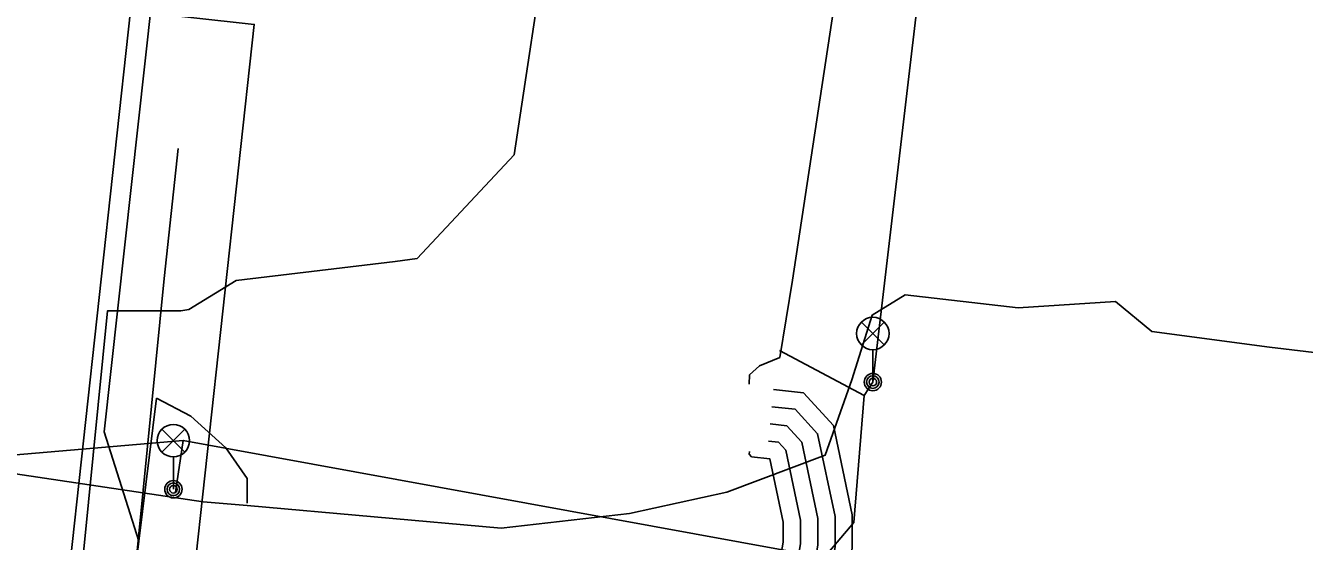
# Model space of a CAD drawing. Extents: x -595540 to -593988, y -1160850 to -1159202.
# Drawn here: x -594095.19 to -594065.61, y -1160043.36 to -1160031.42 of the extents above; entities that cross this region are included whole.
import ezdxf

# ---------------------------------------------------------------- set-up
doc = ezdxf.new("R2010")
doc.units = 0
for name, color, linetype in [('CETIN_kabel podzemní', 7, 'Continuous'), ('EON-NN_kabel', 7, 'Continuous'), ('QUANTCOM_kabel', 7, 'Continuous'), ('QUANTCOM_kabel v kolektoru_kabelovodu', 7, 'Continuous'), ('TEPLARNY-TEPLOVODY_trasa sítě', 7, 'Continuous'), ('TSB_kabel VO', 7, 'Continuous'), ('TSB_kolektor', 7, 'Continuous'), ('TSB_lampy VO', 7, 'Continuous')]:
    doc.layers.add(name, color=color, linetype=linetype)

msp = doc.modelspace()

# ---------------------------------------------------------------- linework, layer by layer
at = {"layer": 'CETIN_kabel podzemní'}
for points in [[(-594085.46, -1160014.44), (-594082.01, -1160014.87), (-594081.3, -1160015.87), (-594081.37, -1160016.47), (-594081.46, -1160017.16), (-594082.1, -1160022.31), (-594082.27, -1160023.7), (-594083.89, -1160034.41), (-594086.13, -1160036.81), (-594086.64, -1160036.88), (-594090.32, -1160037.32), (-594091.41, -1160037.99), (-594091.6, -1160038.02)], [(-594094.28, -1160047.96), (-594093.29, -1160038.02), (-594091.6, -1160038.02)]]:
    msp.add_lwpolyline(points, dxfattribs=at)
at = {"layer": 'EON-NN_kabel'}
for points in [[(-594078.452, -1160039.722), (-594078.443, -1160039.503), (-594078.216, -1160039.297), (-594077.744, -1160039.101), (-594077.45, -1160037.316), (-594076.243, -1160029.378), (-594075.766, -1160022.561), (-594075.436, -1160018.393), (-594075.136, -1160016.791), (-594075.178, -1160016.088), (-594075.303, -1160016.022)], [(-594077.888, -1160039.842), (-594077.196, -1160039.918), (-594076.499, -1160040.678), (-594076.066, -1160042.742), (-594076.066, -1160043.517), (-594076.627, -1160046.66), (-594077.074, -1160049.027), (-594077.218, -1160049.957), (-594077.824, -1160051.832), (-594077.677, -1160052.304), (-594077.576, -1160052.412), (-594077.427, -1160052.652), (-594076.988, -1160053.218), (-594076.061, -1160053.378), (-594071.884, -1160053.747), (-594071.508, -1160053.516), (-594071.169, -1160051.763), (-594070.837, -1160051.32), (-594070.468, -1160051.238), (-594067.892, -1160051.618), (-594058.475, -1160052.492)], [(-594077.928, -1160040.241), (-594077.389, -1160040.299), (-594076.869, -1160040.867), (-594076.466, -1160042.783), (-594076.466, -1160043.481), (-594077.021, -1160046.588), (-594077.469, -1160048.966), (-594077.608, -1160049.864), (-594078.243, -1160051.829), (-594078.036, -1160052.504), (-594077.894, -1160052.656), (-594077.755, -1160052.88), (-594077.21, -1160053.586), (-594076.113, -1160053.774), (-594071.788, -1160054.157), (-594071.148, -1160053.766), (-594070.793, -1160051.929), (-594070.605, -1160051.678), (-594070.454, -1160051.644), (-594067.94, -1160052.016), (-594058.513, -1160052.89)], [(-594077.968, -1160040.639), (-594077.582, -1160040.681), (-594077.237, -1160041.058), (-594076.866, -1160042.825), (-594076.866, -1160043.446), (-594077.414, -1160046.516), (-594077.862, -1160048.892), (-594077.998, -1160049.771), (-594079.108, -1160053.207), (-594079.691, -1160060.581), (-594080.16, -1160063.402), (-594080.386, -1160065.573), (-594080.159, -1160066.229), (-594080.212, -1160066.795), (-594080.282, -1160068.16), (-594079.888, -1160068.762), (-594079.296, -1160068.889), (-594078.01, -1160068.759), (-594075.686, -1160068.991), (-594072.214, -1160068.889), (-594069.767, -1160069.251), (-594068.211, -1160069.076), (-594067.694, -1160069.082)], [(-594121.437, -1160045.567), (-594108.691, -1160046.808), (-594106.329, -1160047.068), (-594101.574, -1160047.672), (-594097.611, -1160048.179), (-594096.078, -1160048.28), (-594092.276, -1160048.625), (-594087.686, -1160049.001), (-594082.355, -1160049.578), (-594079.37, -1160049.973), (-594078.413, -1160049.655), (-594078.271, -1160048.902), (-594077.807, -1160046.444), (-594077.266, -1160043.411), (-594077.266, -1160042.867), (-594077.605, -1160041.248), (-594077.775, -1160041.062), (-594078.008, -1160041.037)], [(-594121.399, -1160045.169), (-594108.649, -1160046.41), (-594106.281, -1160046.67), (-594101.524, -1160047.276), (-594097.573, -1160047.781), (-594096.046, -1160047.882), (-594092.242, -1160048.227), (-594087.648, -1160048.603), (-594082.307, -1160049.18), (-594079.408, -1160049.565), (-594078.762, -1160049.349), (-594078.67, -1160048.86), (-594078.201, -1160046.372), (-594077.666, -1160043.375), (-594077.666, -1160042.908), (-594077.974, -1160041.443), (-594078.394, -1160041.397), (-594078.453, -1160041.336), (-594078.445, -1160041.28)]]:
    msp.add_lwpolyline(points, dxfattribs=at)
at = {"layer": 'QUANTCOM_kabel'}
for points in [[(-594090.065, -1160042.53), (-594091.08, -1160042.44), (-594096.31, -1160041.66), (-594109.8, -1160040.12), (-594123.53, -1160038.69), (-594127.98, -1160038.12), (-594132.59, -1160037.36), (-594132.59, -1160037.34), (-594133.51, -1160036.42), (-594133.922, -1160031.504), (-594134.361, -1160030.934), (-594135.341, -1160030.526), (-594140.168, -1160029.896), (-594140.167, -1160029.897), (-594141.22, -1160029.333), (-594142.199, -1160028.407), (-594142.543, -1160027.838)], [(-594064.41, -1160039.1), (-594066.42, -1160038.86), (-594069.14, -1160038.5), (-594069.98, -1160037.81), (-594072.23, -1160037.95), (-594074.84, -1160037.65), (-594075.61, -1160038.12), (-594076.08, -1160039.62), (-594076.69, -1160041.36), (-594078.97, -1160042.22), (-594081.22, -1160042.71), (-594084.19, -1160043.05), (-594090.065, -1160042.53)], [(-594090.06, -1160042.47), (-594090.06, -1160041.9), (-594090.56, -1160041.19), (-594091.37, -1160040.46), (-594092.16, -1160040.04)]]:
    msp.add_lwpolyline(points, dxfattribs=at)
at = {"layer": 'QUANTCOM_kabel v kolektoru_kabelovodu'}
for points in [[(-594092.57, -1160043.355), (-594093.37, -1160040.82), (-594091.95, -1160027.97)], [(-594092.16, -1160040.04), (-594092.57, -1160043.355)], [(-594092.57, -1160043.355), (-594093.3, -1160049.25)]]:
    msp.add_lwpolyline(points, dxfattribs=at)
at = {"layer": 'TEPLARNY-TEPLOVODY_trasa sítě'}
msp.add_line((-594091.983, -1160037.278), (-594091.66, -1160034.27), dxfattribs=at)
msp.add_lwpolyline([(-593990.841, -1160060.434), (-594017.489, -1160057.49), (-594017.116, -1160054.111), (-594023.034, -1160053.464), (-594023.424, -1160056.834), (-594072.478, -1160051.416), (-594093.157, -1160049.089), (-594091.983, -1160037.278)], dxfattribs=at)
at = {"layer": 'TSB_kabel VO'}
for points in [[(-594077.75, -1160038.94), (-594075.79, -1160039.98), (-594075.591, -1160039.671), (-594074.125, -1160027.228), (-594073.65, -1160023.2), (-594070.444, -1160023.539), (-594067.694, -1160023.83), (-594064.48, -1160024.17), (-594060.959, -1160024.724), (-594064.48, -1160024.17), (-594067.694, -1160023.83), (-594070.444, -1160023.539), (-594073.65, -1160023.2), (-594073.393, -1160018.08), (-594070.829, -1159994.853), (-594069.719, -1159984.799), (-594067.77, -1159970.61), (-594067.55, -1159969.37), (-594070.505, -1159969.075)], [(-594077.75, -1160038.94), (-594075.79, -1160039.98), (-594076.03, -1160042.92), (-594076.72, -1160043.73), (-594091.54, -1160041.02), (-594091.718, -1160042.221), (-594091.54, -1160041.02), (-594097.84, -1160041.56), (-594119.32, -1160039.13), (-594141.83, -1160036.73), (-594144.17, -1160034.93), (-594145.397, -1160035.387), (-594145.471, -1160035.998), (-594145.88, -1160039.34), (-594149, -1160039.06), (-594150.49, -1160040.33), (-594153.46, -1160058.44), (-594155.05, -1160059.38), (-594158.028, -1160058.935), (-594164.126, -1160058.066), (-594165.346, -1160057.624), (-594167.478, -1160055.443), (-594167.58, -1160055.75)], [(-594059.549, -1160045.507), (-594070.078, -1160044.417), (-594073.008, -1160044.114), (-594076.72, -1160043.73), (-594076.03, -1160042.92), (-594075.79, -1160039.98), (-594077.75, -1160038.94)], [(-594077.75, -1160038.94), (-594075.79, -1160039.98), (-594076.03, -1160042.92), (-594076.72, -1160043.73), (-594073.008, -1160044.114), (-594070.039, -1160044.421), (-594059.549, -1160045.507)]]:
    msp.add_lwpolyline(points, dxfattribs=at)
at = {"layer": 'TSB_kolektor'}
msp.add_lwpolyline([(-594092.761, -1160031.081), (-594089.898, -1160031.394), (-594091.711, -1160047.975), (-594094.574, -1160047.662)], close=True, dxfattribs=at)
at = {"layer": 'TSB_lampy VO'}
for p, q in [((-594075.856, -1160038.811), (-594075.326, -1160038.281)), ((-594075.856, -1160038.281), (-594075.326, -1160038.811)), ((-594075.856, -1160038.811), (-594075.326, -1160038.281)), ((-594075.856, -1160038.281), (-594075.326, -1160038.811)), ((-594075.591, -1160038.921), (-594075.591, -1160039.671)), ((-594075.591, -1160038.921), (-594075.591, -1160039.671)), ((-594092.035, -1160041.29), (-594091.505, -1160040.76)), ((-594092.035, -1160040.76), (-594091.505, -1160041.29)), ((-594092.035, -1160041.29), (-594091.505, -1160040.76)), ((-594092.035, -1160040.76), (-594091.505, -1160041.29)), ((-594091.77, -1160041.4), (-594091.77, -1160042.15)), ((-594091.77, -1160041.4), (-594091.77, -1160042.15))]:
    msp.add_line(p, q, dxfattribs=at)
for centre, radius in [((-594075.591, -1160038.546), 0.375), ((-594075.591, -1160038.546), 0.375), ((-594075.591, -1160039.671), 0.2), ((-594075.591, -1160039.671), 0.2), ((-594075.591, -1160039.671), 0.145), ((-594075.591, -1160039.671), 0.145), ((-594075.591, -1160039.671), 0.0876), ((-594075.591, -1160039.671), 0.0876), ((-594091.77, -1160041.025), 0.375), ((-594091.77, -1160041.025), 0.375), ((-594091.77, -1160042.15), 0.2), ((-594091.77, -1160042.15), 0.2), ((-594091.77, -1160042.15), 0.145), ((-594091.77, -1160042.15), 0.145), ((-594091.77, -1160042.15), 0.0876), ((-594091.77, -1160042.15), 0.0876)]:
    msp.add_circle(centre, radius, dxfattribs=at)

doc.saveas('drawing.dxf')
